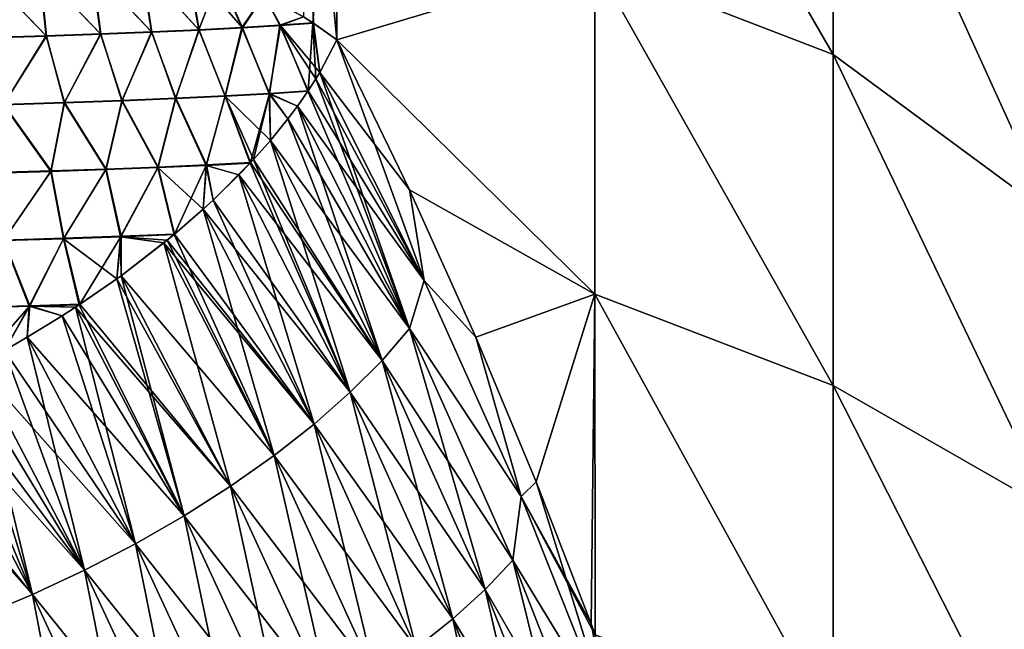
# Model space of a CAD drawing. Header units: metres. Extents: x -61 to 49, y -32 to 32.
# Tile 318 of 343: x 41.7 to 45.16, y 8.17 to 10.31. Entities that reach past the tile are written whole.
import ezdxf

# ---------------------------------------------------------------- set-up
doc = ezdxf.new("R2010")
doc.units = ezdxf.units.M
doc.layers.add('solid_K_27_40_10_000Y34', color=7, linetype='CONTINUOUS')

msp = doc.modelspace()

# ---------------------------------------------------------------- linework, layer by layer
at = {"layer": 'solid_K_27_40_10_000Y34'}
for points in [[(43.721645, 11.638814, 18.856251), (44.560349, 10.187557, 17.645), (44.560349, 11.308872, 16.94821)], [(43.721645, 11.638814, 18.856251), (43.721645, 10.510055, 19.507919), (44.560349, 10.187557, 17.645)], [(43.721645, 11.638798, -18.856262), (44.560349, 11.308901, -16.948191), (44.560349, 10.187581, -17.644987)], [(43.721645, 10.510043, -19.507927), (43.721645, 11.638798, -18.856262), (44.560349, 10.187581, -17.644987)], [(42.696449, 11.47943, 21.187103), (42.814198, 10.238478, 21.603632), (42.814198, 11.388852, 21.019928)], [(42.731609, 10.297648, 21.728476), (42.814198, 10.238478, 21.603632), (42.696449, 11.47943, 21.187103)], [(42.696457, 10.319903, 21.775434), (42.731609, 10.297648, 21.728476), (42.696449, 11.47943, 21.187103)], [(42.696461, 10.319904, -21.775434), (42.814198, 11.389988, -21.019312), (42.729698, 10.298947, -21.731087)], [(42.729698, 10.298947, -21.731087), (42.814198, 11.389988, -21.019312), (42.814198, 10.238478, -21.603632)], [(42.814198, 10.238478, -21.603632), (42.814198, 11.389988, -21.019312), (43.721645, 10.510043, -19.507927)], [(42.814198, 11.388852, 21.019928), (42.814198, 10.238478, 21.603632), (43.721645, 10.510055, 19.507919)], [(44.560349, 11.308901, -16.948191), (45.328068, 10.617882, -15.221532), (45.328068, 9.620819, -15.870547)], [(44.560349, 10.187581, -17.644987), (44.560349, 11.308901, -16.948191), (45.328068, 9.620819, -15.870547)], [(44.560349, 11.308872, 16.94821), (45.328068, 9.620819, 15.870547), (45.328068, 10.617882, 15.221532)], [(44.560349, 11.308872, 16.94821), (44.560349, 10.187557, 17.645), (45.328068, 9.620819, 15.870547)], [(42.328117, 10.274255, -22.218523), (42.124931, 10.496673, -22.293512), (42.286068, 10.504869, -22.165689)], [(42.128181, 10.495446, 22.291803), (42.33004, 10.272938, 22.217266), (42.289577, 10.503685, 22.163221)], [(42.40115, 10.463431, -22.078281), (42.328117, 10.274255, -22.218523), (42.286068, 10.504869, -22.165689)], [(42.481388, 10.280791, 22.069424), (42.40115, 10.46343, 22.078281), (42.289577, 10.503685, 22.163221)], [(42.481388, 10.280791, 22.069424), (42.289577, 10.503685, 22.163221), (42.33004, 10.272938, 22.217266)], [(42.814198, 10.238478, 21.603632), (43.721645, 9.344934, 20.092098), (43.721645, 10.510055, 19.507919)], [(42.814198, 10.238478, -21.603632), (43.721645, 10.510043, -19.507927), (43.721645, 9.344928, -20.0921)], [(43.721645, 10.510055, 19.507919), (44.560349, 9.023472, 18.267714), (44.560349, 10.187557, 17.645)], [(43.721645, 10.510055, 19.507919), (43.721645, 9.344934, 20.092098), (44.560349, 9.023472, 18.267714)], [(43.721645, 10.510043, -19.507927), (44.560349, 10.187581, -17.644987), (44.560349, 9.02349, -18.267704)], [(43.721645, 9.344928, -20.0921), (43.721645, 10.510043, -19.507927), (44.560349, 9.02349, -18.267704)], [(41.791512, 10.253147, -22.550968), (41.572857, 10.477616, -22.55986), (41.766285, 10.483418, -22.491476)], [(41.791512, 10.253147, -22.550968), (41.592106, 10.24719, -22.620815), (41.572857, 10.477616, -22.55986)], [(41.768715, 10.482134, 22.490969), (41.574749, 10.476309, 22.559788), (41.792839, 10.251784, 22.550747)], [(41.574749, 10.476309, 22.559788), (41.593143, 10.245813, 22.620827), (41.792839, 10.251784, 22.550747)], [(41.982128, 10.259696, -22.459877), (41.766285, 10.483418, -22.491476), (41.95105, 10.489795, -22.402336)], [(41.982128, 10.259696, -22.459877), (41.791512, 10.253147, -22.550968), (41.766285, 10.483418, -22.491476)], [(41.953938, 10.488539, 22.401279), (41.768715, 10.482134, 22.490969), (41.983711, 10.258348, 22.459364)], [(41.768715, 10.482134, 22.490969), (41.792839, 10.251784, 22.550747), (41.983711, 10.258348, 22.459364)], [(42.161705, 10.26676, -22.348623), (41.95105, 10.489795, -22.402336), (42.124931, 10.496673, -22.293512)], [(42.161705, 10.26676, -22.348623), (41.982128, 10.259696, -22.459877), (41.95105, 10.489795, -22.402336)], [(42.128181, 10.495446, 22.291803), (41.953938, 10.488539, 22.401279), (42.163486, 10.265427, 22.347763)], [(41.953938, 10.488539, 22.401279), (41.983711, 10.258348, 22.459364), (42.163486, 10.265427, 22.347763)], [(42.328117, 10.274255, -22.218523), (42.161705, 10.26676, -22.348623), (42.124931, 10.496673, -22.293512)], [(42.128181, 10.495446, 22.291803), (42.163486, 10.265427, 22.347763), (42.33004, 10.272938, 22.217266)], [(42.40115, 10.463431, -22.078281), (42.479397, 10.282092, -22.071114), (42.328117, 10.274255, -22.218523)], [(42.40115, 10.463431, -22.078281), (42.558182, 10.395214, -21.93434), (42.479397, 10.282092, -22.071114)], [(42.481388, 10.280791, 22.069424), (42.558182, 10.395213, 21.93434), (42.40115, 10.46343, 22.078281)], [(42.558182, 10.395214, -21.93434), (42.613747, 10.290179, -21.90814), (42.479397, 10.282092, -22.071114)], [(42.615738, 10.288895, 21.905991), (42.558182, 10.395213, 21.93434), (42.481388, 10.280791, 22.069424)], [(42.558182, 10.395214, -21.93434), (42.696461, 10.319904, -21.775434), (42.613747, 10.290179, -21.90814)], [(42.615738, 10.288895, 21.905991), (42.696457, 10.319903, 21.775434), (42.558182, 10.395213, 21.93434)], [(42.577297, 10.050172, -22.020758), (42.479397, 10.282092, -22.071114), (42.613747, 10.290179, -21.90814)], [(42.577297, 10.050172, -22.020758), (42.613747, 10.290179, -21.90814), (42.712814, 10.059217, -21.838272)], [(42.696461, 10.319904, -21.775434), (42.729698, 10.298947, -21.731087), (42.613747, 10.290179, -21.90814)], [(42.729698, 10.298947, -21.731087), (42.712814, 10.059217, -21.838272), (42.613747, 10.290179, -21.90814)], [(42.615738, 10.288895, 21.905991), (42.731609, 10.297648, 21.728476), (42.696457, 10.319903, 21.775434)], [(42.753895, 10.124148, 21.757099), (42.731609, 10.297648, 21.728476), (42.615738, 10.288895, 21.905991)], [(42.729698, 10.298947, -21.731087), (42.740074, 10.101492, -21.785955), (42.712814, 10.059217, -21.838272)], [(42.729698, 10.298947, -21.731087), (42.814198, 10.238478, -21.603632), (42.753891, 10.124148, -21.757101)], [(42.729698, 10.298947, -21.731087), (42.753891, 10.124148, -21.757101), (42.740074, 10.101492, -21.785955)], [(42.753895, 10.124148, 21.757099), (42.814198, 10.238478, 21.603632), (42.731609, 10.297648, 21.728476)], [(41.855438, 10.018414, -22.563656), (41.791512, 10.253147, -22.550968), (41.982128, 10.259696, -22.459877)], [(41.983711, 10.258348, 22.459364), (41.792839, 10.251784, 22.550747), (41.854668, 10.016959, 22.564144)], [(41.983711, 10.258348, 22.459364), (41.854668, 10.016959, 22.564144), (42.057278, 10.024153, 22.460703)], [(42.058186, 10.025618, -22.460009), (41.855438, 10.018414, -22.563656), (41.982128, 10.259696, -22.459877)], [(42.058186, 10.025618, -22.460009), (41.982128, 10.259696, -22.459877), (42.161705, 10.26676, -22.348623)], [(42.163486, 10.265427, 22.347763), (41.983711, 10.258348, 22.459364), (42.057278, 10.024153, 22.460703)], [(42.163486, 10.265427, 22.347763), (42.057278, 10.024153, 22.460703), (42.246704, 10.031905, 22.334763)], [(42.247707, 10.033381, -22.333824), (42.058186, 10.025618, -22.460009), (42.161705, 10.26676, -22.348623)], [(42.247707, 10.033381, -22.333824), (42.161705, 10.26676, -22.348623), (42.328117, 10.274255, -22.218523)], [(42.33004, 10.272938, 22.217266), (42.163486, 10.265427, 22.347763), (42.246704, 10.031905, 22.334763)], [(42.33004, 10.272938, 22.217266), (42.246704, 10.031905, 22.334763), (42.420452, 10.040115, 22.187973)], [(42.421509, 10.041602, -22.186762), (42.247707, 10.033381, -22.333824), (42.328117, 10.274255, -22.218523)], [(42.421509, 10.041602, -22.186762), (42.328117, 10.274255, -22.218523), (42.479397, 10.282092, -22.071114)], [(42.481388, 10.280791, 22.069424), (42.33004, 10.272938, 22.217266), (42.420452, 10.040115, 22.187973)], [(42.481388, 10.280791, 22.069424), (42.420452, 10.040115, 22.187973), (42.576244, 10.048675, 22.022266)], [(42.577297, 10.050172, -22.020758), (42.421509, 10.041602, -22.186762), (42.479397, 10.282092, -22.071114)], [(42.615738, 10.288895, 21.905991), (42.481388, 10.280791, 22.069424), (42.576244, 10.048675, 22.022266)], [(42.615738, 10.288895, 21.905991), (42.576244, 10.048675, 22.022266), (42.711811, 10.057714, 21.840096)], [(42.740074, 10.101491, 21.785955), (42.615738, 10.288895, 21.905991), (42.711811, 10.057714, 21.840096)], [(42.740074, 10.101491, 21.785955), (42.753895, 10.124148, 21.757099), (42.615738, 10.288895, 21.905991)], [(41.642132, 10.011866, -22.6434), (41.592106, 10.24719, -22.620815), (41.791512, 10.253147, -22.550968)], [(41.792839, 10.251784, 22.550747), (41.593143, 10.245813, 22.620827), (41.641533, 10.010419, 22.643723)], [(41.792839, 10.251784, 22.550747), (41.641533, 10.010419, 22.643723), (41.854668, 10.016959, 22.564144)], [(41.855438, 10.018414, -22.563656), (41.642132, 10.011866, -22.6434), (41.791512, 10.253147, -22.550968)], [(42.753891, 10.124148, -21.757101), (42.814198, 10.238478, -21.603632), (43.069321, 9.711217, -21.325178)], [(43.121174, 9.393079, 21.343956), (42.814198, 10.238478, 21.603632), (42.753895, 10.124148, 21.757099)], [(43.069321, 9.711217, -21.325178), (42.814198, 10.238478, -21.603632), (43.721645, 9.344928, -20.0921)], [(42.814198, 10.238478, 21.603632), (43.069321, 9.711216, 21.325178), (43.721645, 9.344934, 20.092098)], [(43.121174, 9.393079, 21.343956), (43.069321, 9.711216, 21.325178), (42.814198, 10.238478, 21.603632)], [(44.560349, 10.187581, -17.644987), (45.328068, 9.620819, -15.870547), (45.328068, 8.584223, -16.454348)], [(44.560349, 9.02349, -18.267704), (44.560349, 10.187581, -17.644987), (45.328068, 8.584223, -16.454348)], [(44.560349, 10.187557, 17.645), (45.328068, 8.584223, 16.454348), (45.328068, 9.620819, 15.870547)], [(44.560349, 10.187557, 17.645), (44.560349, 9.023472, 18.267714), (45.328068, 8.584223, 16.454348)], [(42.740074, 10.101492, -21.785955), (42.753891, 10.124148, -21.757101), (43.121178, 9.393075, -21.343952)], [(43.069664, 9.223773, 21.46328), (42.753895, 10.124148, 21.757099), (42.740074, 10.101491, 21.785955)], [(42.753891, 10.124148, -21.757101), (43.069321, 9.711217, -21.325178), (43.121178, 9.393075, -21.343952)], [(43.121174, 9.393079, 21.343956), (42.753895, 10.124148, 21.757099), (43.069664, 9.223773, 21.46328)], [(43.069664, 9.223773, 21.46328), (42.740074, 10.101491, 21.785955), (42.711811, 10.057714, 21.840096)], [(42.712814, 10.059217, -21.838272), (42.740074, 10.101492, -21.785955), (43.121178, 9.393075, -21.343952)], [(42.580273, 9.884964, 22.035023), (42.576244, 10.048675, 22.022266), (42.420452, 10.040115, 22.187973)], [(42.577297, 10.050172, -22.020758), (42.510529, 9.806898, -22.113747), (42.421509, 10.041602, -22.186762)], [(42.577297, 10.050172, -22.020758), (42.520638, 9.817767, -22.103113), (42.510529, 9.806898, -22.113747)], [(42.577297, 10.050172, -22.020758), (42.580273, 9.884965, -22.035023), (42.520638, 9.817767, -22.103113)], [(42.675426, 10.005469, 21.902058), (42.711811, 10.057714, 21.840096), (42.576244, 10.048675, 22.022266)], [(42.641747, 9.96058, 21.953255), (42.675426, 10.005469, 21.902058), (42.576244, 10.048675, 22.022266)], [(42.580273, 9.884964, 22.035023), (42.641747, 9.96058, 21.953255), (42.576244, 10.048675, 22.022266)], [(42.577297, 10.050172, -22.020758), (42.712814, 10.059217, -21.838272), (42.675423, 10.00547, -21.902058)], [(42.577297, 10.050172, -22.020758), (42.641747, 9.960581, -21.953257), (42.580273, 9.884965, -22.035023)], [(42.577297, 10.050172, -22.020758), (42.675423, 10.00547, -21.902058), (42.641747, 9.960581, -21.953257)], [(42.712814, 10.059217, -21.838272), (43.121178, 9.393075, -21.343952), (42.675423, 10.00547, -21.902058)], [(43.069664, 9.223773, 21.46328), (42.711811, 10.057714, 21.840096), (42.675426, 10.005469, 21.902058)], [(41.854668, 10.016959, 22.564144), (41.641533, 10.010419, 22.643723), (41.807655, 9.776284, 22.592775)], [(41.808601, 9.777748, -22.592434), (41.642132, 10.011866, -22.6434), (41.855438, 10.018414, -22.563656)], [(41.854668, 10.016959, 22.564144), (41.807655, 9.776284, 22.592775), (42.001247, 9.782864, 22.502283)], [(42.002377, 9.784339, -22.501717), (41.808601, 9.777748, -22.592434), (41.855438, 10.018414, -22.563656)], [(42.057278, 10.024153, 22.460703), (41.854668, 10.016959, 22.564144), (42.001247, 9.782864, 22.502283)], [(42.002377, 9.784339, -22.501717), (41.855438, 10.018414, -22.563656), (42.058186, 10.025618, -22.460009)], [(42.057278, 10.024153, 22.460703), (42.001247, 9.782864, 22.502283), (42.184055, 9.789963, 22.391647)], [(42.185329, 9.79145, -22.390814), (42.002377, 9.784339, -22.501717), (42.058186, 10.025618, -22.460009)], [(42.246704, 10.031905, 22.334763), (42.057278, 10.024153, 22.460703), (42.184055, 9.789963, 22.391647)], [(42.185329, 9.79145, -22.390814), (42.058186, 10.025618, -22.460009), (42.247707, 10.033381, -22.333824)], [(42.246704, 10.031905, 22.334763), (42.184055, 9.789963, 22.391647), (42.353992, 9.797499, 22.262131)], [(42.355362, 9.798998, -22.260994), (42.185329, 9.79145, -22.390814), (42.247707, 10.033381, -22.333824)], [(42.420452, 10.040115, 22.187973), (42.246704, 10.031905, 22.334763), (42.353992, 9.797499, 22.262131)], [(42.355362, 9.798998, -22.260994), (42.247707, 10.033381, -22.333824), (42.421509, 10.041602, -22.186762)], [(42.420452, 10.040115, 22.187973), (42.353992, 9.797499, 22.262131), (42.509117, 9.805386, 22.115213)], [(42.355362, 9.798998, -22.260994), (42.421509, 10.041602, -22.186762), (42.510529, 9.806898, -22.113747)], [(42.520638, 9.817766, 22.103111), (42.420452, 10.040115, 22.187973), (42.509117, 9.805386, 22.115213)], [(42.520638, 9.817766, 22.103111), (42.580273, 9.884964, 22.035023), (42.420452, 10.040115, 22.187973)], [(41.641533, 10.010419, 22.643723), (41.605495, 9.770297, 22.662088), (41.807655, 9.776284, 22.592775)], [(41.808601, 9.777748, -22.592434), (41.606224, 9.771751, -22.661924), (41.642132, 10.011866, -22.6434)], [(42.641747, 9.960581, -21.953257), (42.675423, 10.00547, -21.902058), (43.069664, 9.22377, -21.463278)], [(42.973141, 9.111992, 21.602705), (42.675426, 10.005469, 21.902058), (42.641747, 9.96058, 21.953255)], [(43.121178, 9.393075, -21.343952), (43.069664, 9.22377, -21.463278), (42.675423, 10.00547, -21.902058)], [(43.069664, 9.223773, 21.46328), (42.675426, 10.005469, 21.902058), (42.973141, 9.111992, 21.602705)], [(42.641747, 9.960581, -21.953257), (43.069664, 9.22377, -21.463278), (42.580273, 9.884965, -22.035023)], [(42.973141, 9.111992, 21.602705), (42.641747, 9.96058, 21.953255), (42.580273, 9.884964, 22.035023)], [(42.520638, 9.817767, -22.103113), (42.580273, 9.884965, -22.035023), (42.973141, 9.111989, -21.602705)], [(42.860703, 8.99952, 21.729033), (42.580273, 9.884964, 22.035023), (42.520638, 9.817766, 22.103111)], [(43.069664, 9.22377, -21.463278), (42.973141, 9.111989, -21.602705), (42.580273, 9.884965, -22.035023)], [(42.973141, 9.111992, 21.602705), (42.580273, 9.884964, 22.035023), (42.860703, 8.99952, 21.729033)], [(42.469418, 9.76388, 22.154625), (42.509117, 9.805386, 22.115213), (42.353992, 9.797499, 22.262131)], [(42.355362, 9.798998, -22.260994), (42.510529, 9.806898, -22.113747), (42.378494, 9.675114, -22.233355)], [(42.510529, 9.806898, -22.113747), (42.469414, 9.763881, -22.154627), (42.378494, 9.675114, -22.233355)], [(42.510529, 9.806898, -22.113747), (42.973141, 9.111989, -21.602705), (42.469414, 9.763881, -22.154627)], [(42.860703, 8.99952, 21.729033), (42.509117, 9.805386, 22.115213), (42.469418, 9.76388, 22.154625)], [(42.860703, 8.99952, 21.729033), (42.520638, 9.817766, 22.103111), (42.509117, 9.805386, 22.115213)], [(42.510529, 9.806898, -22.113747), (42.520638, 9.817767, -22.103113), (42.973141, 9.111989, -21.602705)], [(41.807655, 9.776284, 22.592775), (41.605495, 9.770297, 22.662088), (41.641525, 9.533247, 22.62936)], [(41.642563, 9.534694, -22.629265), (41.606224, 9.771751, -22.661924), (41.808601, 9.777748, -22.592434)], [(41.807655, 9.776284, 22.592775), (41.641525, 9.533247, 22.62936), (41.852325, 9.539672, 22.55188)], [(41.853664, 9.541133, -22.551527), (41.642563, 9.534694, -22.629265), (41.808601, 9.777748, -22.592434)], [(42.001247, 9.782864, 22.502283), (41.807655, 9.776284, 22.592775), (41.852325, 9.539672, 22.55188)], [(41.853664, 9.541133, -22.551527), (41.808601, 9.777748, -22.592434), (42.002377, 9.784339, -22.501717)], [(42.001247, 9.782864, 22.502283), (41.852325, 9.539672, 22.55188), (42.053005, 9.546739, 22.451088)], [(42.054592, 9.548216, -22.450407), (41.853664, 9.541133, -22.551527), (42.002377, 9.784339, -22.501717)], [(42.184055, 9.789963, 22.391647), (42.001247, 9.782864, 22.502283), (42.053005, 9.546739, 22.451088)], [(42.054592, 9.548216, -22.450407), (42.002377, 9.784339, -22.501717), (42.185329, 9.79145, -22.390814)], [(42.184055, 9.789963, 22.391647), (42.053005, 9.546739, 22.451088), (42.241142, 9.554219, 22.328138)], [(42.054592, 9.548216, -22.450407), (42.185329, 9.79145, -22.390814), (42.242928, 9.555705, -22.327065)], [(42.344009, 9.643458, 22.259624), (42.353992, 9.797499, 22.262131), (42.184055, 9.789963, 22.391647)], [(42.344009, 9.643458, 22.259624), (42.184055, 9.789963, 22.391647), (42.241142, 9.554219, 22.328138)], [(42.355362, 9.798998, -22.260994), (42.242928, 9.555705, -22.327065), (42.185329, 9.79145, -22.390814)], [(42.355362, 9.798998, -22.260994), (42.344009, 9.643459, -22.259624), (42.242928, 9.555705, -22.327065)], [(42.355362, 9.798998, -22.260994), (42.378494, 9.675114, -22.233355), (42.344009, 9.643459, -22.259624)], [(42.344009, 9.643458, 22.259624), (42.378498, 9.675112, 22.233355), (42.353992, 9.797499, 22.262131)], [(42.378498, 9.675112, 22.233355), (42.469418, 9.76388, 22.154625), (42.353992, 9.797499, 22.262131)], [(42.378494, 9.675114, -22.233355), (42.469414, 9.763881, -22.154627), (42.860703, 8.999517, -21.729033)], [(42.733505, 8.887519, 21.84096), (42.469418, 9.76388, 22.154625), (42.378498, 9.675112, 22.233355)], [(42.973141, 9.111989, -21.602705), (42.860703, 8.999517, -21.729033), (42.469414, 9.763881, -22.154627)], [(42.860703, 8.99952, 21.729033), (42.469418, 9.76388, 22.154625), (42.733505, 8.887519, 21.84096)], [(43.302399, 9.193559, -21.069063), (43.069321, 9.711217, -21.325178), (43.721645, 9.344928, -20.0921)], [(43.121178, 9.393075, -21.343952), (43.069321, 9.711217, -21.325178), (43.302399, 9.193559, -21.069063)], [(43.069321, 9.711216, 21.325178), (43.302399, 9.193557, 21.069063), (43.721645, 9.344934, 20.092098)], [(43.121174, 9.393079, 21.343956), (43.302399, 9.193557, 21.069063), (43.069321, 9.711216, 21.325178)], [(42.378494, 9.675114, -22.233355), (42.860703, 8.999517, -21.729033), (42.344009, 9.643459, -22.259624)], [(42.733505, 8.887519, 21.84096), (42.378498, 9.675112, 22.233355), (42.344009, 9.643458, 22.259624)], [(42.592861, 8.777143, 21.937332), (42.344009, 9.643458, 22.259624), (42.241142, 9.554219, 22.328138)], [(42.242928, 9.555705, -22.327065), (42.344009, 9.643459, -22.259624), (42.733505, 8.887517, -21.840958)], [(42.860703, 8.999517, -21.729033), (42.733505, 8.887517, -21.840958), (42.344009, 9.643459, -22.259624)], [(42.733505, 8.887519, 21.84096), (42.344009, 9.643458, 22.259624), (42.592861, 8.777143, 21.937332)], [(41.641525, 9.533247, 22.62936), (41.549194, 9.297115, 22.603762), (41.731415, 9.302295, 22.547428)], [(41.733212, 9.30373, -22.547174), (41.550575, 9.298532, -22.6038), (41.642563, 9.534694, -22.629265)], [(41.852325, 9.539672, 22.55188), (41.641525, 9.533247, 22.62936), (41.731415, 9.302295, 22.547428)], [(41.733212, 9.30373, -22.547174), (41.642563, 9.534694, -22.629265), (41.853664, 9.541133, -22.551527)], [(41.852325, 9.539672, 22.55188), (41.731415, 9.302295, 22.547428), (41.907776, 9.30748, 22.473074)], [(41.733212, 9.30373, -22.547174), (41.853664, 9.541133, -22.551527), (41.909954, 9.308927, -22.472439)], [(42.0396, 9.398493, 22.427811), (42.053005, 9.546739, 22.451088), (41.852325, 9.539672, 22.55188)], [(42.0396, 9.398493, 22.427811), (41.852325, 9.539672, 22.55188), (41.907776, 9.30748, 22.473074)], [(42.054592, 9.548216, -22.450407), (41.909954, 9.308927, -22.472439), (41.853664, 9.541133, -22.551527)], [(42.054592, 9.548216, -22.450407), (42.0396, 9.398495, -22.427813), (41.909954, 9.308927, -22.472439)], [(42.054592, 9.548216, -22.450407), (42.054882, 9.409529, -22.421619), (42.0396, 9.398495, -22.427813)], [(42.0396, 9.398493, 22.427811), (42.054882, 9.409528, 22.421619), (42.053005, 9.546739, 22.451088)], [(42.217381, 9.534682, 22.342104), (42.241142, 9.554219, 22.328138), (42.053005, 9.546739, 22.451088)], [(42.205357, 9.524934, 22.348927), (42.217381, 9.534682, 22.342104), (42.053005, 9.546739, 22.451088)], [(42.054882, 9.409528, 22.421619), (42.205357, 9.524934, 22.348927), (42.053005, 9.546739, 22.451088)], [(42.054592, 9.548216, -22.450407), (42.242928, 9.555705, -22.327065), (42.054882, 9.409529, -22.421619)], [(42.242928, 9.555705, -22.327065), (42.205353, 9.524935, -22.348928), (42.054882, 9.409529, -22.421619)], [(42.217381, 9.534684, -22.342104), (42.205353, 9.524935, -22.348928), (42.242928, 9.555705, -22.327065)], [(42.217381, 9.534684, -22.342104), (42.733505, 8.887517, -21.840958), (42.205353, 9.524935, -22.348928)], [(42.592861, 8.777143, 21.937332), (42.217381, 9.534682, 22.342104), (42.205357, 9.524934, 22.348927)], [(42.217381, 9.534684, -22.342104), (42.242928, 9.555705, -22.327065), (42.733505, 8.887517, -21.840958)], [(42.592861, 8.777143, 21.937332), (42.241142, 9.554219, 22.328138), (42.217381, 9.534682, 22.342104)], [(42.205353, 9.524935, -22.348928), (42.592861, 8.777142, -21.93733), (42.054882, 9.409529, -22.421619)], [(42.440216, 8.669537, 22.017157), (42.205357, 9.524934, 22.348927), (42.054882, 9.409528, 22.421619)], [(42.733505, 8.887517, -21.840958), (42.592861, 8.777142, -21.93733), (42.205353, 9.524935, -22.348928)], [(42.592861, 8.777143, 21.937332), (42.205357, 9.524934, 22.348927), (42.440216, 8.669537, 22.017157)], [(42.277149, 8.565808, 22.079611), (42.0396, 9.398493, 22.427811), (41.907776, 9.30748, 22.473074)], [(41.909954, 9.308927, -22.472439), (42.0396, 9.398495, -22.427813), (42.44022, 8.669535, -22.017155)], [(42.0396, 9.398495, -22.427813), (42.054882, 9.409529, -22.421619), (42.44022, 8.669535, -22.017155)], [(42.277149, 8.565808, 22.079611), (42.054882, 9.409528, 22.421619), (42.0396, 9.398493, 22.427811)], [(42.592861, 8.777142, -21.93733), (42.44022, 8.669535, -22.017155), (42.054882, 9.409529, -22.421619)], [(42.440216, 8.669537, 22.017157), (42.054882, 9.409528, 22.421619), (42.277149, 8.565808, 22.079611)], [(43.462303, 8.63333, 20.956844), (43.121174, 9.393079, 21.343956), (43.069664, 9.223773, 21.46328)], [(43.121178, 9.393075, -21.343952), (43.462303, 8.633328, -20.956842), (43.069664, 9.22377, -21.463278)], [(43.462303, 8.63333, 20.956844), (43.302399, 9.193557, 21.069063), (43.121174, 9.393079, 21.343956)], [(43.121178, 9.393075, -21.343952), (43.302399, 9.193559, -21.069063), (43.462303, 8.633328, -20.956842)], [(43.302399, 9.193557, 21.069063), (43.514763, 8.685104, 20.834871), (43.721645, 9.344934, 20.092098)], [(43.514763, 8.685107, -20.834873), (43.302399, 9.193559, -21.069063), (43.721645, 9.344928, -20.0921)], [(43.514763, 8.685104, 20.834871), (43.708519, 8.185429, 20.620262), (43.721645, 9.344934, 20.092098)], [(43.708519, 8.185431, -20.620264), (43.514763, 8.685107, -20.834873), (43.721645, 9.344928, -20.0921)], [(43.708519, 8.185429, 20.620262), (43.722595, 8.147609, 20.604647), (43.721645, 9.344934, 20.092098)], [(43.708519, 8.185431, -20.620264), (43.721645, 9.344928, -20.0921), (43.722595, 8.147609, -20.604647)], [(43.721645, 9.344934, 20.092098), (44.560349, 7.821503, 18.813732), (44.560349, 9.023472, 18.267714)], [(43.721645, 9.344934, 20.092098), (43.722595, 8.147609, 20.604647), (44.560349, 7.821503, 18.813732)], [(43.721645, 9.344928, -20.0921), (44.560349, 9.02349, -18.267704), (44.560349, 7.821516, -18.813726)], [(43.722595, 8.147609, -20.604647), (43.721645, 9.344928, -20.0921), (44.560349, 7.821516, -18.813726)], [(41.733212, 9.30373, -22.547174), (41.644363, 9.146505, -22.525549), (41.548347, 9.093878, -22.533607)], [(41.733212, 9.30373, -22.547174), (41.548347, 9.093878, -22.533607), (41.550575, 9.298532, -22.6038)], [(41.644363, 9.146503, 22.525547), (41.731415, 9.302295, 22.547428), (41.549194, 9.297115, 22.603762)], [(41.733212, 9.30373, -22.547174), (41.724663, 9.192889, -22.51445), (41.644363, 9.146505, -22.525549)], [(41.644363, 9.146503, 22.525547), (41.724667, 9.192887, 22.514448), (41.731415, 9.302295, 22.547428)], [(41.733212, 9.30373, -22.547174), (41.847664, 9.268473, -22.489262), (41.724663, 9.192889, -22.51445)], [(41.724667, 9.192887, 22.514448), (41.847664, 9.268471, 22.489262), (41.731415, 9.302295, 22.547428)], [(41.8941, 9.298467, 22.476986), (41.907776, 9.30748, 22.473074), (41.731415, 9.302295, 22.547428)], [(41.847664, 9.268471, 22.489262), (41.8941, 9.298467, 22.476986), (41.731415, 9.302295, 22.547428)], [(41.733212, 9.30373, -22.547174), (41.909954, 9.308927, -22.472439), (41.8941, 9.298469, -22.476988)], [(41.733212, 9.30373, -22.547174), (41.8941, 9.298469, -22.476988), (41.847664, 9.268473, -22.489262)], [(41.847664, 9.268473, -22.489262), (41.8941, 9.298469, -22.476988), (42.277153, 8.565806, -22.079611)], [(42.105343, 8.467023, 22.12405), (41.8941, 9.298467, 22.476986), (41.847664, 9.268471, 22.489262)], [(41.909954, 9.308927, -22.472439), (42.44022, 8.669535, -22.017155), (41.8941, 9.298469, -22.476988)], [(42.277149, 8.565808, 22.079611), (41.907776, 9.30748, 22.473074), (41.8941, 9.298467, 22.476986)], [(42.44022, 8.669535, -22.017155), (42.277153, 8.565806, -22.079611), (41.8941, 9.298469, -22.476988)], [(42.277149, 8.565808, 22.079611), (41.8941, 9.298467, 22.476986), (42.105343, 8.467023, 22.12405)], [(41.847664, 9.268473, -22.489262), (42.277153, 8.565806, -22.079611), (41.724663, 9.192889, -22.51445)], [(42.105343, 8.467023, 22.12405), (41.847664, 9.268471, 22.489262), (41.724667, 9.192887, 22.514448)], [(43.069664, 9.223773, 21.46328), (42.973141, 9.111992, 21.602705), (43.335487, 8.306812, 21.200228)], [(43.069664, 9.22377, -21.463278), (43.433323, 8.409307, -21.054714), (42.973141, 9.111989, -21.602705)], [(43.433323, 8.409307, 21.054714), (43.069664, 9.223773, 21.46328), (43.335487, 8.306812, 21.200228)], [(43.462303, 8.63333, 20.956844), (43.069664, 9.223773, 21.46328), (43.433323, 8.409307, 21.054714)], [(43.462303, 8.633328, -20.956842), (43.433323, 8.409307, -21.054714), (43.069664, 9.22377, -21.463278)], [(41.644363, 9.146505, -22.525549), (41.724663, 9.192889, -22.51445), (42.105343, 8.467021, -22.12405)], [(41.926567, 8.3742, 22.150015), (41.724667, 9.192887, 22.514448), (41.644363, 9.146503, 22.525547)], [(42.277153, 8.565806, -22.079611), (42.105343, 8.467021, -22.12405), (41.724663, 9.192889, -22.51445)], [(42.105343, 8.467023, 22.12405), (41.724667, 9.192887, 22.514448), (41.926567, 8.3742, 22.150015)], [(43.462303, 8.633328, -20.956842), (43.302399, 9.193559, -21.069063), (43.514763, 8.685107, -20.834873)], [(43.462303, 8.63333, 20.956844), (43.514763, 8.685104, 20.834871), (43.302399, 9.193557, 21.069063)], [(41.644363, 9.146505, -22.525549), (42.105343, 8.467021, -22.12405), (41.548347, 9.093878, -22.533607)], [(41.926567, 8.3742, 22.150015), (41.644363, 9.146503, 22.525547), (41.548347, 9.093876, 22.533607)], [(42.973141, 9.111992, 21.602705), (42.860703, 8.99952, 21.729033), (43.221527, 8.203556, 21.332901)], [(42.973141, 9.111989, -21.602705), (43.335487, 8.306811, -21.200226), (42.860703, 8.999517, -21.729033)], [(43.335487, 8.306812, 21.200228), (42.973141, 9.111992, 21.602705), (43.221527, 8.203556, 21.332901)], [(43.433323, 8.409307, -21.054714), (43.335487, 8.306811, -21.200226), (42.973141, 9.111989, -21.602705)], [(41.742668, 8.288297, 22.157238), (41.548347, 9.093876, 22.533607), (41.501392, 9.069182, 22.535547)], [(41.504044, 9.07056, -22.535473), (41.548347, 9.093878, -22.533607), (41.926567, 8.374198, -22.150015)], [(42.105343, 8.467021, -22.12405), (41.926567, 8.374198, -22.150015), (41.548347, 9.093878, -22.533607)], [(41.926567, 8.3742, 22.150015), (41.548347, 9.093876, 22.533607), (41.742668, 8.288297, 22.157238)], [(41.432755, 9.034412, -22.53615), (41.504044, 9.07056, -22.535473), (41.926567, 8.374198, -22.150015)], [(41.742668, 8.288297, 22.157238), (41.501392, 9.069182, 22.535547), (41.432755, 9.03441, 22.536148)], [(41.432755, 9.034412, -22.53615), (41.926567, 8.374198, -22.150015), (41.366993, 9.002453, -22.534258)], [(41.742668, 8.288297, 22.157238), (41.432755, 9.03441, 22.536148), (41.366993, 9.002451, 22.534256)], [(44.560349, 9.02349, -18.267704), (45.328068, 8.584223, -16.454348), (45.328068, 7.512352, -16.970533)], [(44.560349, 7.821516, -18.813726), (44.560349, 9.02349, -18.267704), (45.328068, 7.512352, -16.970533)], [(44.560349, 9.023472, 18.267714), (45.328068, 7.512352, 16.970533), (45.328068, 8.584223, 16.454348)], [(44.560349, 9.023472, 18.267714), (44.560349, 7.821503, 18.813732), (45.328068, 7.512352, 16.970533)], [(41.215919, 8.933803, -22.520964), (41.366993, 9.002453, -22.534258), (41.742668, 8.288295, -22.157236)], [(41.926567, 8.374198, -22.150015), (41.742668, 8.288295, -22.157236), (41.366993, 9.002453, -22.534258)], [(41.742668, 8.288297, 22.157238), (41.366993, 9.002451, 22.534256), (41.555538, 8.210201, 22.145645)], [(42.860703, 8.99952, 21.729033), (42.733505, 8.887519, 21.84096), (43.092617, 8.100602, 21.451366)], [(42.860703, 8.999517, -21.729033), (43.221527, 8.203555, -21.332899), (42.733505, 8.887517, -21.840958)], [(43.221527, 8.203556, 21.332901), (42.860703, 8.99952, 21.729033), (43.092617, 8.100602, 21.451366)], [(43.335487, 8.306811, -21.200226), (43.221527, 8.203555, -21.332899), (42.860703, 8.999517, -21.729033)], [(41.215919, 8.933803, -22.520964), (41.742668, 8.288295, -22.157236), (41.182465, 8.919559, -22.516403)], [(41.742668, 8.288295, -22.157236), (41.555538, 8.210199, -22.145645), (41.182465, 8.919559, -22.516403)], [(42.733505, 8.887519, 21.84096), (42.592861, 8.777143, 21.937332), (42.950089, 7.999014, 21.554403)], [(42.733505, 8.887517, -21.840958), (43.092617, 8.100601, -21.451366), (42.592861, 8.777142, -21.93733)], [(43.092617, 8.100602, 21.451366), (42.733505, 8.887519, 21.84096), (42.950089, 7.999014, 21.554403)], [(43.221527, 8.203555, -21.332899), (43.092617, 8.100601, -21.451366), (42.733505, 8.887517, -21.840958)], [(42.592861, 8.777143, 21.937332), (42.440216, 8.669537, 22.017157), (42.79541, 7.899842, 21.640949)], [(42.592861, 8.777142, -21.93733), (42.950089, 7.999013, -21.554401), (42.44022, 8.669535, -22.017155)], [(42.950089, 7.999014, 21.554403), (42.592861, 8.777143, 21.937332), (42.79541, 7.899842, 21.640949)], [(43.092617, 8.100601, -21.451366), (42.950089, 7.999013, -21.554401), (42.592861, 8.777142, -21.93733)], [(42.440216, 8.669537, 22.017157), (42.277149, 8.565808, 22.079611), (42.630173, 7.80411, 21.710114)], [(42.44022, 8.669535, -22.017155), (42.79541, 7.899841, -21.640949), (42.277153, 8.565806, -22.079611)], [(42.79541, 7.899842, 21.640949), (42.440216, 8.669537, 22.017157), (42.630173, 7.80411, 21.710114)], [(42.950089, 7.999013, -21.554401), (42.79541, 7.899841, -21.640949), (42.44022, 8.669535, -22.017155)], [(43.462303, 8.633328, -20.956842), (43.514763, 8.685107, -20.834873), (43.708519, 8.185431, -20.620264)], [(43.775776, 7.846267, 20.598228), (43.514763, 8.685104, 20.834871), (43.462303, 8.63333, 20.956844)], [(43.775776, 7.846267, 20.598228), (43.708519, 8.185429, 20.620262), (43.514763, 8.685104, 20.834871)], [(43.775776, 7.846267, 20.598228), (43.462303, 8.63333, 20.956844), (43.433323, 8.409307, 21.054714)], [(43.462303, 8.633328, -20.956842), (43.775776, 7.846265, -20.598228), (43.433323, 8.409307, -21.054714)], [(43.462303, 8.633328, -20.956842), (43.708519, 8.185431, -20.620264), (43.722595, 8.147609, -20.604647)], [(43.462303, 8.633328, -20.956842), (43.722595, 8.147609, -20.604647), (43.775776, 7.846265, -20.598228)], [(42.277149, 8.565808, 22.079611), (42.105343, 8.467023, 22.12405), (42.456089, 7.712801, 21.761179)], [(42.277153, 8.565806, -22.079611), (42.630173, 7.80411, -21.710114), (42.105343, 8.467021, -22.12405)], [(42.630173, 7.80411, 21.710114), (42.277149, 8.565808, 22.079611), (42.456089, 7.712801, 21.761179)], [(42.79541, 7.899841, -21.640949), (42.630173, 7.80411, -21.710114), (42.277153, 8.565806, -22.079611)], [(42.105343, 8.467023, 22.12405), (41.926567, 8.3742, 22.150015), (42.274944, 7.626856, 21.793621)], [(42.105343, 8.467021, -22.12405), (42.456089, 7.712801, -21.761179), (41.926567, 8.374198, -22.150015)], [(42.456089, 7.712801, 21.761179), (42.105343, 8.467023, 22.12405), (42.274944, 7.626856, 21.793621)], [(42.630173, 7.80411, -21.710114), (42.456089, 7.712801, -21.761179), (42.105343, 8.467021, -22.12405)], [(43.433323, 8.409307, -21.054714), (43.764576, 7.563772, -20.679352), (43.335487, 8.306811, -21.200226)], [(43.433323, 8.409307, 21.054714), (43.335487, 8.306812, 21.200228), (43.665508, 7.471095, 20.830505)], [(43.775776, 7.846265, -20.598228), (43.764576, 7.563772, -20.679352), (43.433323, 8.409307, -21.054714)], [(43.764576, 7.563772, 20.679352), (43.433323, 8.409307, 21.054714), (43.665508, 7.471095, 20.830505)], [(43.775776, 7.846267, 20.598228), (43.433323, 8.409307, 21.054714), (43.764576, 7.563772, 20.679352)], [(41.926567, 8.3742, 22.150015), (41.742668, 8.288297, 22.157238), (42.088619, 7.547163, 21.807106)], [(41.926567, 8.374198, -22.150015), (42.274944, 7.626856, -21.793621), (41.742668, 8.288295, -22.157236)], [(42.274944, 7.626856, 21.793621), (41.926567, 8.3742, 22.150015), (42.088619, 7.547163, 21.807106)], [(42.456089, 7.712801, -21.761179), (42.274944, 7.626856, -21.793621), (41.926567, 8.374198, -22.150015)], [(41.742668, 8.288297, 22.157238), (41.555538, 8.210201, 22.145645), (41.899025, 7.474545, 21.801493)], [(41.742668, 8.288295, -22.157236), (42.088619, 7.547163, -21.807104), (41.555538, 8.210199, -22.145645)], [(42.088619, 7.547163, 21.807106), (41.742668, 8.288297, 22.157238), (41.899025, 7.474545, 21.801493)], [(42.274944, 7.626856, -21.793621), (42.088619, 7.547163, -21.807104), (41.742668, 8.288295, -22.157236)], [(43.335487, 8.306812, 21.200228), (43.221527, 8.203556, 21.332901), (43.550121, 7.377621, 20.96907)], [(43.335487, 8.306811, -21.200226), (43.665508, 7.471095, -20.830505), (43.221527, 8.203555, -21.332899)], [(43.665508, 7.471095, 20.830505), (43.335487, 8.306812, 21.200228), (43.550121, 7.377621, 20.96907)], [(43.764576, 7.563772, -20.679352), (43.665508, 7.471095, -20.830505), (43.335487, 8.306811, -21.200226)], [(41.555538, 8.210199, -22.145645), (41.899025, 7.474545, -21.801493), (41.46104, 7.948564, -22.022568)], [(41.899025, 7.474545, 21.801493), (41.555538, 8.210201, 22.145645), (41.670872, 7.494667, 21.814184)], [(42.088619, 7.547163, -21.807104), (41.899025, 7.474545, -21.801493), (41.555538, 8.210199, -22.145645)], [(43.221527, 8.203556, 21.332901), (43.092617, 8.100602, 21.451366), (43.419609, 7.284315, 21.093615)], [(43.221527, 8.203555, -21.332899), (43.550121, 7.377621, -20.96907), (43.092617, 8.100601, -21.451366)], [(43.550121, 7.377621, 20.96907), (43.221527, 8.203556, 21.332901), (43.419609, 7.284315, 21.093615)], [(43.665508, 7.471095, -20.830505), (43.550121, 7.377621, -20.96907), (43.221527, 8.203555, -21.332899)], [(43.775776, 7.846267, 20.598228), (43.722595, 8.147609, 20.604647), (43.708519, 8.185429, 20.620262)]]:
    msp.add_3dface(points, dxfattribs=at)

doc.saveas('drawing.dxf')
